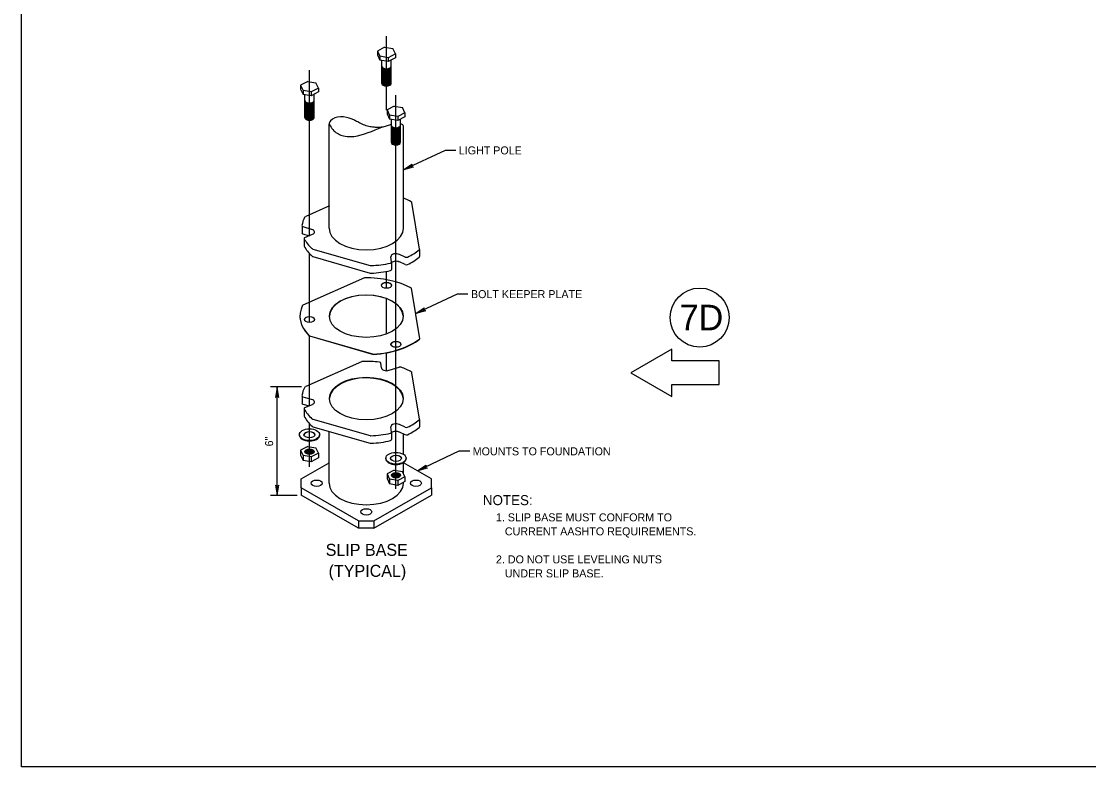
# Model space of a CAD drawing. Extents: x 99968 to 128667, y 90163 to 102182.
# Drawn here: x 99968 to 101567, y 96677 to 97794 of the extents above; entities that cross this region are included whole.
import ezdxf

# ---------------------------------------------------------------- set-up
doc = ezdxf.new("R2010")
doc.units = 0
for name, color, linetype in [('Border Prelim Stamp', 7, 'Continuous'), ('Default', 7, 'Continuous'), ('RD Standard Plans Active', 7, 'Continuous')]:
    doc.layers.add(name, color=color, linetype=linetype)

msp = doc.modelspace()

# ---------------------------------------------------------------- linework, layer by layer
at = {"layer": 'Border Prelim Stamp'}
msp.add_lwpolyline([(100880.9, 97267.6), (100942.4, 97232.1), (100942.4, 97249.8), (101013.3, 97249.8), (101013.3, 97285.3), (100942.4, 97285.3), (100942.4, 97303)], close=True, dxfattribs=at)
msp.add_circle((100984.4, 97350.3), 44.2, dxfattribs=at)
at = {"layer": 'Default'}
msp.add_lwpolyline([(99967.5, 98876.5), (103167.2, 98876.5), (103167.2, 96676.9), (99967.5, 96676.9)], close=True, dxfattribs=at)
at = {"layer": 'RD Standard Plans Active'}
for p, q in [((100514.8, 97661.2), (100514.8, 97772.4)), ((100512.1, 97755.7), (100501.4, 97749.9)), ((100512.1, 97755.7), (100524.4, 97753.6)), ((100528.2, 97745.7), (100524.4, 97753.6)), ((100501.4, 97749.9), (100505.1, 97742)), ((100501.4, 97749.9), (100501.4, 97744.1)), ((100501.4, 97744.1), (100505.1, 97736.2)), ((100517.5, 97739.9), (100505.1, 97742)), ((100505.1, 97742), (100505.1, 97736.2)), ((100517.5, 97734.1), (100505.1, 97736.2)), ((100507.8, 97701.4), (100507.8, 97735.7)), ((100528.2, 97745.7), (100517.5, 97739.9)), ((100517.5, 97739.9), (100517.5, 97734.1)), ((100528.2, 97739.8), (100517.5, 97734.1)), ((100521.7, 97701.4), (100521.7, 97736.3)), ((100528.2, 97745.7), (100528.2, 97739.8)), ((100399.4, 97473.2), (100399.4, 97721.1)), ((100396.7, 97704.4), (100386, 97698.6)), ((100396.7, 97704.4), (100409.1, 97702.3)), ((100412.8, 97694.4), (100409.1, 97702.3)), ((100386, 97698.6), (100389.8, 97690.7)), ((100386, 97698.6), (100386, 97692.8)), ((100386, 97692.8), (100389.8, 97684.9)), ((100402.1, 97688.6), (100389.8, 97690.7)), ((100389.8, 97690.7), (100389.8, 97684.9)), ((100412.8, 97694.4), (100402.1, 97688.6)), ((100402.1, 97688.6), (100402.1, 97682.8)), ((100412.8, 97688.5), (100402.1, 97682.8)), ((100412.8, 97694.4), (100412.8, 97688.5)), ((100402.1, 97682.8), (100389.8, 97684.9)), ((100392.5, 97650.1), (100392.5, 97684.4)), ((100406.4, 97650.1), (100406.4, 97685)), ((100529, 97093.5), (100529, 97683.9)), ((100526.3, 97667.2), (100515.6, 97661.5)), ((100515.6, 97661.5), (100519.4, 97653.6)), ((100515.6, 97661.5), (100515.6, 97655.6)), ((100515.6, 97655.6), (100519.4, 97647.7)), ((100526.3, 97667.2), (100538.7, 97665.2)), ((100542.4, 97657.2), (100531.7, 97651.5)), ((100542.4, 97657.2), (100538.7, 97665.2)), ((100542.4, 97657.2), (100542.4, 97651.4)), ((100428.7, 97484.1), (100428.7, 97640.4)), ((100531.7, 97651.5), (100519.4, 97653.6)), ((100519.4, 97653.6), (100519.4, 97647.7)), ((100531.7, 97645.6), (100519.4, 97647.7)), ((100522.1, 97613), (100522.1, 97647.3)), ((100531.7, 97651.5), (100531.7, 97645.6)), ((100542.4, 97651.4), (100531.7, 97645.6)), ((100536, 97613), (100536, 97647.9)), ((100540.4, 97484.1), (100540.4, 97637)), ((100602.6, 97600.9), (100540.4, 97571.8)), ((100618.7, 97600.9), (100602.6, 97600.9)), ((100429.3, 97517.8), (100393.7, 97502)), ((100564.2, 97452.9), (100553, 97522.7)), ((100388.2, 97487.9), (100388.2, 97476.9)), ((100389.6, 97486.6), (100403.2, 97482.5)), ((100389.6, 97475.6), (100398.7, 97472.9)), ((100391.5, 97468.8), (100391.5, 97457.8)), ((100392.6, 97470.2), (100404, 97475.2)), ((100404.6, 97452.9), (100490.2, 97428.3)), ((100564.2, 97452.5), (100564.2, 97441.7)), ((100399.4, 97342.9), (100399.4, 97446.2)), ((100404.6, 97441.7), (100490.5, 97417)), ((100522.4, 97433.6), (100521.5, 97441.5)), ((100522.4, 97433.6), (100522.4, 97422.3)), ((100543, 97440.9), (100534.1, 97444.8)), ((100543, 97429.7), (100534.1, 97433.6)), ((100514.8, 97394.2), (100514.8, 97419.5)), ((100481.8, 97409.7), (100389.3, 97368.6)), ((100564.8, 97318.5), (100552.5, 97394.1)), ((100620.8, 97385.4), (100558.6, 97356.3)), ((100637, 97385.4), (100620.8, 97385.4)), ((100514.8, 97325.6), (100514.8, 97378.7)), ((100399.2, 97323), (100495.4, 97295.3)), ((100399.2, 97323), (100399.2, 97322.7)), ((100399.2, 97322.7), (100495.4, 97295)), ((100399.4, 97218.1), (100399.4, 97322.9)), ((100564.8, 97318.5), (100564.8, 97318.2)), ((100495.4, 97295.3), (100495.4, 97295)), ((100514.8, 97270.6), (100514.8, 97297.4)), ((100477.2, 97284), (100393.7, 97246.9)), ((100507.2, 97274.9), (100506.4, 97281.9)), ((100518.6, 97271.2), (100533.7, 97275.8)), ((100564.2, 97197.9), (100553, 97267.6)), ((100340.9, 97246.9), (100387.4, 97246.9)), ((100350.9, 97084), (100350.9, 97246.9)), ((100388.2, 97232.9), (100388.2, 97221.9)), ((100389.6, 97231.5), (100403.2, 97227.5)), ((100389.6, 97220.5), (100398.7, 97217.9)), ((100391.5, 97213.8), (100391.5, 97202.8)), ((100392.6, 97215.2), (100404, 97220.1)), ((100399.4, 97126.5), (100399.4, 97191.2)), ((100404.6, 97197.9), (100490.2, 97173.3)), ((100564.2, 97197.5), (100564.2, 97186.6)), ((100384.3, 97173.9), (100384.3, 97174.6)), ((100404.6, 97186.6), (100490.5, 97162)), ((100414.6, 97173.9), (100414.6, 97174.6)), ((100428.7, 97101.9), (100428.7, 97179.7)), ((100522.4, 97178.6), (100521.5, 97186.4)), ((100522.4, 97178.6), (100522.4, 97167.2)), ((100543, 97185.9), (100534.1, 97189.8)), ((100543, 97174.6), (100534.1, 97178.5)), ((100540.4, 97145.1), (100540.4, 97175.8)), ((100396.7, 97157), (100386, 97151.3)), ((100386, 97151.3), (100389.8, 97143.4)), ((100386, 97151.3), (100386, 97144.1)), ((100386, 97144.1), (100389.8, 97136.1)), ((100402.1, 97141.3), (100389.8, 97143.4)), ((100389.8, 97143.4), (100389.8, 97136.1)), ((100396.7, 97157), (100409.1, 97154.9)), ((100412.8, 97147), (100402.1, 97141.3)), ((100412.8, 97147), (100409.1, 97154.9)), ((100412.8, 97147), (100412.8, 97139.8)), ((100623.4, 97149.7), (100561.2, 97120.6)), ((100639.6, 97149.7), (100623.4, 97149.7)), ((100387, 97108.6), (100428.7, 97132.6)), ((100402.1, 97134), (100389.8, 97136.1)), ((100402.1, 97141.3), (100402.1, 97134)), ((100412.8, 97139.8), (100402.1, 97134)), ((100513.9, 97138.6), (100513.9, 97139.3)), ((100540.4, 97116.1), (100540.4, 97132.9)), ((100582.1, 97108.6), (100540.4, 97132.6)), ((100544.2, 97138.6), (100544.2, 97139.3)), ((100526.3, 97121.7), (100515.6, 97116)), ((100515.6, 97116), (100519.4, 97108)), ((100515.6, 97116), (100515.6, 97108.8)), ((100526.3, 97121.7), (100538.7, 97119.6)), ((100542.4, 97111.7), (100531.7, 97106)), ((100542.4, 97111.7), (100538.7, 97119.6)), ((100542.4, 97111.7), (100542.4, 97104.5)), ((100387, 97095.2), (100387, 97108.6)), ((100473, 97045.6), (100387, 97095.2)), ((100387, 97095.2), (100387, 97084)), ((100496.1, 97045.6), (100582.1, 97095.2)), ((100515.6, 97108.8), (100519.4, 97100.8)), ((100531.7, 97106), (100519.4, 97108)), ((100519.4, 97108), (100519.4, 97100.8)), ((100531.7, 97098.7), (100519.4, 97100.8)), ((100531.7, 97106), (100531.7, 97098.7)), ((100542.4, 97104.5), (100531.7, 97098.7)), ((100540.4, 97101.9), (100540.4, 97103.4)), ((100582.1, 97095.2), (100582.1, 97108.6)), ((100582.1, 97095.2), (100582.1, 97084)), ((100340.9, 97084), (100380.7, 97084)), ((100473, 97034.4), (100387, 97084)), ((100496.1, 97034.4), (100582.1, 97084)), ((100473, 97045.6), (100473, 97034.4)), ((100473, 97045.6), (100496.1, 97045.6)), ((100496.1, 97034.4), (100473, 97034.4)), ((100496.1, 97045.6), (100496.1, 97034.4))]:
    msp.add_line(p, q, dxfattribs=at)
for points in [[(100554.9, 97575.8), (100540.4, 97571.8), (100552.8, 97580.4), (100551.7, 97577.1)], [(100573.2, 97360.4), (100558.6, 97356.3), (100571.1, 97365), (100570, 97361.7)], [(100353.4, 97230.6), (100350.9, 97245.5), (100348.3, 97230.6), (100350.9, 97232.9)], [(100575.8, 97124.7), (100561.2, 97120.6), (100573.6, 97129.2), (100572.6, 97126)], [(100348.3, 97098.9), (100350.9, 97084), (100353.4, 97098.9), (100350.9, 97096.6)]]:
    msp.add_lwpolyline(points, close=True, dxfattribs=at)
for centre, major_axis, start_param, end_param in [((100514.8, 97727.3), (-6.96, 0), 0.000241, 3.141593), ((100514.8, 97726.2), (-6.96, 0), 0.000241, 3.141593), ((100514.8, 97725.1), (-6.96, 0), 0.000241, 3.141593), ((100514.8, 97723.9), (-6.96, 0), 0.000241, 3.141593), ((100514.8, 97722.8), (-6.96, 0), 0.000241, 3.141593), ((100514.8, 97721.7), (-6.96, 0), 0.000241, 3.141593), ((100514.8, 97720.6), (-6.96, 0), 0.000241, 3.141593), ((100514.8, 97719.4), (-6.96, 0), 0.000241, 3.141593), ((100514.8, 97718.3), (-6.96, 0), 0.000241, 3.141593), ((100514.8, 97717.2), (-6.96, 0), 0.000241, 3.141593), ((100514.8, 97716.1), (-6.96, 0), 0.000241, 3.141593), ((100514.8, 97714.9), (-6.96, 0), 0.000241, 3.141593), ((100514.8, 97713.8), (-6.96, 0), 0.000241, 3.141593), ((100514.8, 97712.7), (-6.96, 0), 0.000241, 3.141593), ((100514.8, 97711.6), (-6.96, 0), 0.000241, 3.141593), ((100514.8, 97710.4), (-6.96, 0), 0.000241, 3.141593), ((100514.8, 97709.3), (-6.96, 0), 0.000241, 3.141593), ((100514.8, 97708.2), (-6.96, 0), 0.000241, 3.141593), ((100514.8, 97707.1), (-6.96, 0), 0.000241, 3.141593), ((100514.8, 97705.9), (-6.96, 0), 0.000241, 3.141593), ((100514.8, 97704.8), (-6.96, 0), 0.000241, 3.141593), ((100514.8, 97703.7), (-6.96, 0), 0.000241, 3.141593), ((100514.8, 97702.6), (-6.96, 0), 0.000241, 3.141593), ((100514.8, 97701.4), (-6.96, 0), 0.000241, 3.141593), ((100399.4, 97676), (-6.96, 0), 0.000241, 3.141593), ((100399.4, 97674.9), (-6.96, 0), 0.000241, 3.141593), ((100399.4, 97673.8), (-6.96, 0), 0.000241, 3.141593), ((100399.4, 97672.6), (-6.96, 0), 0.000241, 3.141593), ((100399.4, 97671.5), (-6.96, 0), 0.000241, 3.141593), ((100399.4, 97670.4), (-6.96, 0), 0.000241, 3.141593), ((100399.4, 97669.3), (-6.96, 0), 0.000241, 3.141593), ((100399.4, 97668.1), (-6.96, 0), 0.000241, 3.141593), ((100399.4, 97667), (-6.96, 0), 0.000241, 3.141593), ((100399.4, 97665.9), (-6.96, 0), 0.000241, 3.141593), ((100399.4, 97664.8), (-6.96, 0), 0.000241, 3.141593), ((100399.4, 97663.6), (-6.96, 0), 0.000241, 3.141593), ((100399.4, 97662.5), (-6.96, 0), 0.000241, 3.141593), ((100399.4, 97661.4), (-6.96, 0), 0.000241, 3.141593), ((100399.4, 97660.3), (-6.96, 0), 0.000241, 3.141593), ((100399.4, 97659.1), (-6.96, 0), 0.000241, 3.141593), ((100399.4, 97658), (-6.96, 0), 0.000241, 3.141593), ((100399.4, 97656.9), (-6.96, 0), 0.000241, 3.141593), ((100399.4, 97655.8), (-6.96, 0), 0.000241, 3.141593), ((100399.4, 97654.6), (-6.96, 0), 0.000241, 3.141593), ((100399.4, 97653.5), (-6.96, 0), 0.000241, 3.141593), ((100399.4, 97652.4), (-6.96, 0), 0.000241, 3.141593), ((100399.4, 97651.3), (-6.96, 0), 0.000241, 3.141593), ((100399.4, 97650.1), (-6.96, 0), 0.000241, 3.141593), ((100529, 97638.9), (-6.96, 0), 0.000241, 3.141593), ((100529, 97637.7), (-6.96, 0), 0.000241, 3.141593), ((100529, 97636.6), (-6.96, 0), 0.000241, 3.141593), ((100529, 97635.5), (-6.96, 0), 0.000241, 3.141593), ((100529, 97634.4), (-6.96, 0), 0.000241, 3.141593), ((100529, 97633.2), (-6.96, 0), 0.000241, 3.141593), ((100529, 97632.1), (-6.96, 0), 0.000241, 3.141593), ((100529, 97631), (-6.96, 0), 0.000241, 3.141593), ((100529, 97629.9), (-6.96, 0), 0.000241, 3.141593), ((100529, 97628.7), (-6.96, 0), 0.000241, 3.141593), ((100529, 97627.6), (-6.96, 0), 0.000241, 3.141593), ((100529, 97626.5), (-6.96, 0), 0.000241, 3.141593), ((100529, 97625.4), (-6.96, 0), 0.000241, 3.141593), ((100529, 97624.2), (-6.96, 0), 0.000241, 3.141593), ((100529, 97623.1), (-6.96, 0), 0.000241, 3.141593), ((100529, 97622), (-6.96, 0), 0.000241, 3.141593), ((100529, 97620.9), (-6.96, 0), 0.000241, 3.141593), ((100529, 97619.7), (-6.96, 0), 0.000241, 3.141593), ((100529, 97618.6), (-6.96, 0), 0.000241, 3.141593), ((100529, 97617.5), (-6.96, 0), 0.000241, 3.141593), ((100529, 97616.4), (-6.96, 0), 0.000241, 3.141593), ((100529, 97615.2), (-6.96, 0), 0.000241, 3.141593), ((100529, 97614.1), (-6.96, 0), 0.000241, 3.141593), ((100529, 97613), (-6.96, 0), 0.000241, 3.141593), ((100484.5, 97483.8), (-96.7, 0), 3.938921, 4.103675), ((100550.2, 97522.5), (-2.83, 0), 3.235373, 3.986001), ((100484.5, 97483.8), (-96.7, 0), 5.969266, 6.204818), ((100395.3, 97500.6), (-2.83, 0), 5.330879, 6.034647), ((100391, 97488), (-2.83, 0), 6.191322, 7.354244), ((100399.4, 97478.7), (-7.58, 0), 2.206024, 4.192507), ((100484.5, 97484.1), (-55.8, 0), 0.000156, 3.141515), ((100391, 97477), (-2.83, 0), 0.06218, 1.071059), ((100394.3, 97468.9), (-2.83, 0), 5.364418, 6.54876), ((100484.5, 97483.8), (-96.7, 0), 0.278421, 0.5715), ((100394.3, 97457.9), (-2.83, 0), 0.037748, 0.265575), ((100484.7, 97472.5), (-96.7, 0), 0.273572, 0.569844), ((100405.7, 97454.4), (-2.83, 0), 0.485128, 1.13874), ((100529, 97441.6), (-7.58, 0), 3.977217, 6.311341), ((100484.5, 97483.8), (-96.7, 0), 2.263324, 2.534281), ((100561.4, 97452.7), (-2.83, 0), 2.652627, 3.267254), ((100405.8, 97443.2), (-2.83, 0), 0.485128, 1.13874), ((100484.5, 97483.8), (-96.7, 0), 1.643394, 1.954547), ((100519.6, 97433.5), (-2.83, 0), 1.977885, 3.174456), ((100529, 97430.3), (-7.58, 0), 3.977217, 5.765633), ((100544.7, 97442.2), (-2.83, 0), 0.922444, 2.143709), ((100484.5, 97472.6), (-96.7, 0), 2.263222, 2.534044), ((100561.4, 97441.5), (-2.83, 0), 2.652627, 3.267254), ((100491.4, 97429.8), (-2.83, 0), 1.137171, 1.612847), ((100491.7, 97418.5), (-2.83, 0), 1.137171, 1.612847), ((100484.6, 97472.5), (-96.7, 0), 1.646097, 1.954312), ((100519.6, 97422.3), (-2.83, 0), 1.977885, 3.174456), ((100544.7, 97431), (-2.83, 0), 0.922444, 2.143709), ((100484.5, 97352.4), (-99.4, 0), 3.959185, 4.740079), ((100514.8, 97398.3), (-7.58, 0), 3.184927, 6.217507), ((100484.5, 97352), (-55.3, 0), 3.169812, 6.271828), ((100484.5, 97352.4), (-99.4, 0), 5.996461, 6.821166), ((100484.5, 97352), (-99.4, 0), 6.252171, 6.821166), ((100399.4, 97347), (-7.58, 0), 3.21373, 6.224745), ((100484.5, 97352.4), (-99.4, 0), 1.680802, 2.51112), ((100484.5, 97352), (-99.4, 0), 1.680802, 2.510961), ((100529, 97309.9), (-7.58, 0), 3.214833, 6.217507), ((100479.1, 97282.8), (-2.83, 0), 4.756108, 5.447765), ((100484.5, 97228.8), (-96.7, 0), 4.507954, 4.770361), ((100503.6, 97281.8), (-2.83, 0), 3.185489, 4.501925), ((100514.8, 97275), (-7.58, 0), 0.023954, 2.094646), ((100535.1, 97274.4), (-2.83, 0), 4.106079, 5.219795), ((100484.5, 97228.8), (-96.7, 0), 3.938921, 4.142458), ((100484.5, 97227.8), (-55.3, 0), 3.191128, 6.225985), ((100550.2, 97267.5), (-2.83, 0), 3.235373, 3.986001), ((100484.5, 97228.8), (-96.7, 0), 5.969266, 6.204818), ((100395.3, 97245.6), (-2.83, 0), 5.330879, 6.034647), ((100391, 97233), (-2.83, 0), 6.191322, 7.354244), ((100399.4, 97223.7), (-7.58, 0), 2.206024, 4.192507), ((100391, 97222), (-2.83, 0), 0.06218, 1.071059), ((100394.3, 97213.9), (-2.83, 0), 5.364418, 6.54876), ((100484.5, 97228.8), (-96.7, 0), 0.278421, 0.5715), ((100394.3, 97202.8), (-2.83, 0), 0.037748, 0.265575), ((100484.7, 97217.5), (-96.7, 0), 0.273572, 0.569844), ((100405.7, 97199.3), (-2.83, 0), 0.485128, 1.13874), ((100529, 97186.5), (-7.58, 0), 3.977217, 6.311341), ((100484.5, 97228.8), (-96.7, 0), 2.263324, 2.534281), ((100561.4, 97197.7), (-2.83, 0), 2.652627, 3.267254), ((100399.4, 97174), (-8.23, 0), 3.231484, 6.214157), ((100405.8, 97188.1), (-2.83, 0), 0.485128, 1.13874), ((100484.5, 97228.7), (-96.7, 0), 1.643394, 1.954547), ((100519.6, 97178.5), (-2.83, 0), 1.977885, 3.174456), ((100529, 97175.3), (-7.58, 0), 3.977217, 5.765633), ((100484.5, 97228.8), (-96.7, 0), 1.974757, 1.975035), ((100544.7, 97187.2), (-2.83, 0), 0.922444, 2.143709), ((100544.7, 97176), (-2.83, 0), 0.922444, 2.143709), ((100484.5, 97217.5), (-96.7, 0), 2.263222, 2.534044), ((100561.4, 97186.4), (-2.83, 0), 2.652627, 3.267254), ((100399.4, 97174), (-15.2, 0), 6.265128, 9.40672), ((100491.4, 97174.7), (-2.83, 0), 1.137171, 1.612847), ((100491.7, 97163.4), (-2.83, 0), 1.137171, 1.612847), ((100484.6, 97217.5), (-96.7, 0), 1.646097, 1.954312), ((100519.6, 97167.2), (-2.83, 0), 1.977885, 3.174456), ((100399.4, 97148.7), (-6.89, 0), 3.264568, 6.203859), ((100399.4, 97147.6), (-6.89, 0), 3.35795, 6.063512), ((100399.4, 97146.4), (-6.89, 0), 3.493176, 5.924492), ((100399.4, 97145.3), (-6.89, 0), 3.654066, 5.776802), ((100399.4, 97144.2), (-6.89, 0), 3.820411, 5.601764), ((100399.4, 97143.1), (-6.89, 0), 4.013945, 5.403347), ((100399.4, 97141.9), (-6.89, 0), 4.280238, 5.1372), ((100529, 97138.7), (-8.23, 0), 3.231484, 6.214157), ((100529, 97138.7), (-15.2, 0), 6.265128, 9.40672), ((100529, 97113.4), (-6.89, 0), 3.264568, 6.203859), ((100529, 97112.2), (-6.89, 0), 3.35795, 6.063512), ((100529, 97111.1), (-6.89, 0), 3.493176, 5.924492), ((100529, 97110), (-6.89, 0), 3.654066, 5.776802), ((100529, 97108.9), (-6.89, 0), 3.820411, 5.601764), ((100529, 97107.7), (-6.89, 0), 4.013945, 5.403347), ((100529, 97106.6), (-6.89, 0), 4.280238, 5.1372), ((100484.5, 97101.9), (-55.8, 0), 0.000156, 3.141515)]:
    msp.add_ellipse(centre, major_axis=major_axis, ratio=0.57735, start_param=start_param, end_param=end_param, dxfattribs=at)
for centre, major_axis in [((100514.8, 97398.6), (-7.58, 0)), ((100484.5, 97352.4), (-55.3, 0)), ((100399.4, 97347.3), (-7.58, 0)), ((100529, 97310.1), (-7.58, 0)), ((100484.5, 97228.8), (-55.3, 0)), ((100399.4, 97174.6), (-15.2, 0)), ((100399.4, 97174.6), (-8.23, 0)), ((100399.4, 97149.1), (-6.89, 0)), ((100529, 97139.3), (-15.2, 0)), ((100529, 97139.3), (-8.23, 0)), ((100529, 97113.8), (-6.89, 0)), ((100410.1, 97101.9), (-8.22, 0)), ((100558.9, 97101.9), (-8.22, 0)), ((100484.5, 97058.9), (-8.22, 0))]:
    msp.add_ellipse(centre, major_axis=major_axis, ratio=0.57735, dxfattribs=at)
for points in [[(100468.5, 97645.3), (100463.2, 97647.7), (100430.8, 97645), (100429, 97640.6), (100430.4, 97637.5), (100436, 97630.4), (100450.5, 97622.6), (100471.2, 97622.8), (100513.3, 97637.4), (100519.7, 97639.3), (100522.1, 97639.9)], [(100508.4, 97635.7), (100503.1, 97635.2), (100496.9, 97635.6), (100490.4, 97636.3), (100482.2, 97638.6), (100474.8, 97641.9), (100468.5, 97645.3)], [(100536, 97641.3), (100539.3, 97638.8), (100540.4, 97637)]]:
    msp.add_spline(points, degree=3, dxfattribs=at)

# ---------------------------------------------------------------- texts
at = {"layer": 'Border Prelim Stamp'}
msp.add_text('7D', height=38.31, dxfattribs=at).set_placement((100954.2, 97331.2))
at = {"layer": 'RD Standard Plans Active'}
for s, height, p in [(' LIGHT POLE', 12, (100618.7, 97594.9)), (' BOLT KEEPER PLATE', 12, (100637, 97379.4)), (' MOUNTS TO FOUNDATION', 12, (100639.6, 97143.7)), ('NOTES:', 15, (100659.3, 97069)), ('1. SLIP BASE MUST CONFORM TO ', 12, (100678.9, 97044.7)), ('   CURRENT AASHTO REQUIREMENTS.', 12, (100678.9, 97023.7)), ('SLIP BASE', 18, (100423.7, 96993)), ('2. DO NOT USE LEVELING NUTS ', 12, (100678.9, 96981.7)), ('(TYPICAL)', 18, (100428.1, 96961.5)), ('   UNDER SLIP BASE.', 12, (100678.9, 96960.7))]:
    msp.add_text(s, height=height, dxfattribs=at).set_placement(p)
msp.add_text('6"', height=12, rotation=90, dxfattribs=at).set_placement((100344.9, 97157.1))

doc.saveas('drawing.dxf')
